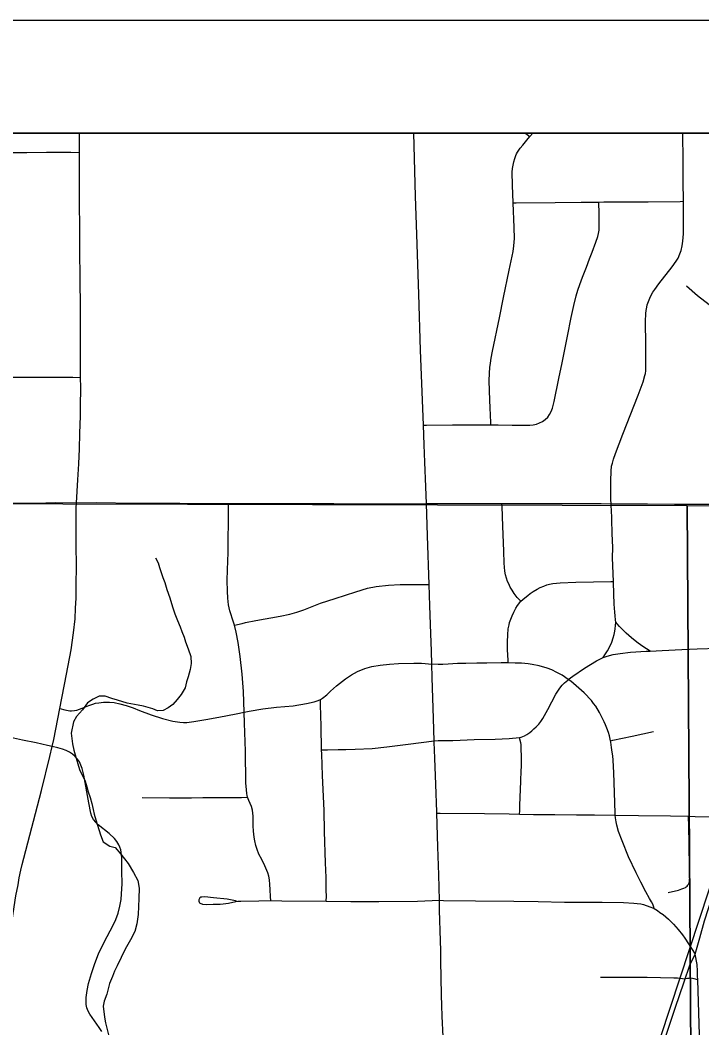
# Model space of a CAD drawing. Extents: x 0 to 34, y 0 to 22.
# Drawn here: x 19.665 to 20.268, y 15.185 to 16.078 of the extents above; entities that cross this region are included whole.
import ezdxf

# ---------------------------------------------------------------- set-up
doc = ezdxf.new("R2010")
doc.units = 0
for name, color, linetype in [('GM_X_City_Street', 7, 'Continuous'), ('GM_X_Corporation', 7, 'Continuous'), ('GM_X_County_Road', 7, 'Continuous'), ('GM_X_Minor_River', 7, 'Continuous'), ('GM_X_Rail_Line', 7, 'Continuous'), ('GM_X_Section', 7, 'Continuous'), ('SH_Data', 7, 'Continuous')]:
    doc.layers.add(name, color=color, linetype=linetype)

msp = doc.modelspace()

# ---------------------------------------------------------------- linework, layer by layer
at = {"layer": 'GM_X_City_Street'}
for points in [[(19.71437, 15.65014), (19.71569, 15.67044), (19.71635, 15.68458), (19.71701, 15.6979), (19.7175, 15.71155), (19.71784, 15.72701), (19.71799, 15.7354), (19.71818, 15.75201), (19.71799, 15.76103), (19.71798, 15.76713), (19.71794, 15.78095), (19.71793, 15.78835), (19.71793, 15.82063), (19.71763, 15.85052), (19.71757, 15.85743), (19.7175, 15.8645), (19.71734, 15.87989), (19.71723, 15.90034), (19.71718, 15.90873), (19.71706, 15.93044), (19.71697, 15.96027), (19.71704, 15.97106), (19.71708, 15.976), (19.71709, 15.97752)], [(20.08142, 15.719), (20.08135, 15.72111), (20.08087, 15.73428), (20.08063, 15.74086), (20.07994, 15.7582), (20.08015, 15.76472), (20.08056, 15.76986), (20.08104, 15.77371), (20.08168, 15.77805), (20.08297, 15.78431), (20.089, 15.81394), (20.09269, 15.83193), (20.09766, 15.85621), (20.10044, 15.86834), (20.10137, 15.87264), (20.10196, 15.87755), (20.10234, 15.88421), (20.10202, 15.89393), (20.10115, 15.91584), (20.10067, 15.93151), (20.10042, 15.94296), (20.10064, 15.94606), (20.10111, 15.94915), (20.10172, 15.95215), (20.1026, 15.95504), (20.10356, 15.9576), (20.10429, 15.95921), (20.10517, 15.96058), (20.1075, 15.96403), (20.10967, 15.96684), (20.11329, 15.97117), (20.1161, 15.97446), (20.11872, 15.97752)], [(20.11174, 15.97752), (20.11371, 15.97614), (20.1161, 15.97446)], [(20.22248, 15.5187), (20.21942, 15.52071), (20.21533, 15.52337), (20.21083, 15.5266), (20.20604, 15.53044), (20.20145, 15.53451), (20.1955, 15.54038), (20.19342, 15.54271), (20.19215, 15.54445), (20.19175, 15.5463), (20.19149, 15.55003), (20.19129, 15.55322), (20.19083, 15.56014), (20.19042, 15.56947), (20.19005, 15.57959), (20.19002, 15.58038), (20.18935, 15.60123), (20.18938, 15.61054), (20.18906, 15.62295), (20.18861, 15.63534), (20.1885, 15.63843), (20.18831, 15.64152), (20.188, 15.64924), (20.18786, 15.65282), (20.18776, 15.66626), (20.18781, 15.66934), (20.18794, 15.67807), (20.18845, 15.68241), (20.18911, 15.68524), (20.1902, 15.68874), (20.19194, 15.69374), (20.19838, 15.71075), (20.2119, 15.74542), (20.21632, 15.75706), (20.21797, 15.76275), (20.21838, 15.76458), (20.21872, 15.76692), (20.21887, 15.76942), (20.21889, 15.77317), (20.21884, 15.78189), (20.21868, 15.79116), (20.21867, 15.79423), (20.21847, 15.80638), (20.21846, 15.80944), (20.21854, 15.81256), (20.21868, 15.81557), (20.21874, 15.81768), (20.21903, 15.82049), (20.21949, 15.82337), (20.22007, 15.82534), (20.22098, 15.82835), (20.22215, 15.83135), (20.2234, 15.83393), (20.2249, 15.8366), (20.22657, 15.83901), (20.23032, 15.84401), (20.24201, 15.85894), (20.24573, 15.86397), (20.24731, 15.86672), (20.249, 15.87043), (20.25, 15.8736), (20.25083, 15.87751), (20.25155, 15.88185), (20.25207, 15.88814), (20.25201, 15.9161), (20.25201, 15.91707), (20.25184, 15.93473), (20.25186, 15.94403), (20.25168, 15.95819), (20.2515, 15.97188), (20.25145, 15.97752)], [(19.64351, 15.96029), (19.67054, 15.96039), (19.68783, 15.96046), (19.7036, 15.96047), (19.70951, 15.96047), (19.71697, 15.96027)], [(20.02168, 15.71885), (20.02431, 15.71887), (20.04753, 15.71897), (20.0693, 15.71902), (20.08142, 15.719), (20.08796, 15.71899), (20.10037, 15.7189), (20.1097, 15.71892), (20.11588, 15.71894), (20.11889, 15.71919), (20.12182, 15.71977), (20.12463, 15.72072), (20.12726, 15.72208), (20.12967, 15.72383), (20.1318, 15.72589), (20.13355, 15.72827), (20.13493, 15.7309), (20.136, 15.73371), (20.13754, 15.73965), (20.14168, 15.76016), (20.1445, 15.77415), (20.14921, 15.79751), (20.15272, 15.81425), (20.15488, 15.82475), (20.1569, 15.83323), (20.15838, 15.83847), (20.16027, 15.84345), (20.16269, 15.84978), (20.16606, 15.85879), (20.16875, 15.86606), (20.17117, 15.87212), (20.1744, 15.88086), (20.17629, 15.88577), (20.17691, 15.88867), (20.17734, 15.89162), (20.17753, 15.89774), (20.17737, 15.90765), (20.17724, 15.91451), (20.1772, 15.91643)], [(20.10115, 15.91584), (20.10395, 15.91586), (20.13841, 15.91611), (20.16157, 15.91624), (20.1772, 15.91643), (20.18147, 15.91647), (20.22091, 15.91662), (20.24906, 15.91702), (20.25201, 15.91707)], [(19.6555, 15.7612), (19.67096, 15.76134), (19.69258, 15.76138), (19.70182, 15.76137), (19.71105, 15.76118), (19.71799, 15.76103)], [(19.88647, 15.29769), (19.8864, 15.30101), (19.8861, 15.30751), (19.8858, 15.31189), (19.88535, 15.31613), (19.88475, 15.3193), (19.88384, 15.32217), (19.88112, 15.32852), (19.87855, 15.33397), (19.87583, 15.33895), (19.87432, 15.34288), (19.87326, 15.3465), (19.87236, 15.35059), (19.87175, 15.35391), (19.87115, 15.35905), (19.871, 15.36388), (19.87085, 15.3725), (19.87025, 15.37779), (19.86934, 15.38097), (19.86829, 15.38369), (19.86707, 15.3864), (19.86591, 15.38933), (19.8656, 15.39085), (19.86526, 15.39245), (19.86506, 15.39571), (19.86456, 15.40189), (19.86407, 15.42992), (19.86331, 15.45482), (19.86297, 15.4645), (19.86221, 15.48282), (19.86111, 15.49835), (19.85953, 15.51384), (19.85772, 15.52616), (19.85588, 15.53531), (19.8543, 15.54163), (19.85362, 15.54439), (19.85025, 15.55443), (19.84916, 15.55957), (19.84838, 15.56563), (19.84818, 15.57179), (19.8479, 15.5811), (19.84823, 15.59052), (19.84864, 15.60593), (19.84863, 15.61839), (19.84898, 15.6321), (19.84899, 15.64396), (19.84902, 15.64937)], [(20.10803, 15.56278), (20.10475, 15.56617), (20.10218, 15.56966), (20.10024, 15.57254), (20.09859, 15.57521), (20.09726, 15.57819), (20.09633, 15.58044), (20.0952, 15.58332), (20.09449, 15.5863), (20.09387, 15.58958), (20.09315, 15.59666), (20.09285, 15.60724), (20.09194, 15.62941), (20.09142, 15.64686), (20.09133, 15.64947)], [(19.69285, 15.43411), (19.68862, 15.43509), (19.67867, 15.4374), (19.66653, 15.43992), (19.64226, 15.44512), (19.63495, 15.44664), (19.63011, 15.44764), (19.6209, 15.44887), (19.61471, 15.44921), (19.58203, 15.44917), (19.57438, 15.44916), (19.53404, 15.44922), (19.53099, 15.44973), (19.52814, 15.45087), (19.52566, 15.4527), (19.52368, 15.45508), (19.52232, 15.45785), (19.52155, 15.46085), (19.52128, 15.46394), (19.52134, 15.50738), (19.52109, 15.52289), (19.52113, 15.54771), (19.52083, 15.56943), (19.5209, 15.61286)], [(19.8543, 15.54163), (19.86115, 15.54324), (19.86418, 15.54395), (19.87334, 15.54574), (19.89477, 15.54957), (19.90326, 15.55133), (19.90946, 15.55311), (19.91575, 15.55531), (19.93058, 15.56123), (19.94344, 15.56536), (19.96176, 15.57127), (19.9721, 15.57451), (19.97993, 15.57584), (19.99086, 15.57702), (20.00105, 15.5776), (20.0108, 15.5776), (20.02158, 15.5776), (20.0268, 15.5776)], [(20.09681, 15.50819), (20.09673, 15.51033), (20.09632, 15.52008), (20.09622, 15.52686), (20.09643, 15.53302), (20.09684, 15.53846), (20.09756, 15.54195), (20.09807, 15.544), (20.0991, 15.54688), (20.10033, 15.54995), (20.10177, 15.55304), (20.10362, 15.55663), (20.10506, 15.55899), (20.10803, 15.56278), (20.11153, 15.56597), (20.11409, 15.56802), (20.11635, 15.56966), (20.11902, 15.5714), (20.12241, 15.57356), (20.12528, 15.5751), (20.12836, 15.57633), (20.13093, 15.57726), (20.13349, 15.57797), (20.13637, 15.57849), (20.14273, 15.579), (20.15669, 15.57971), (20.1723, 15.58002), (20.1878, 15.58032), (20.19002, 15.58038)], [(20.18102, 15.51298), (20.18257, 15.51546), (20.18482, 15.51905), (20.18733, 15.5238), (20.18866, 15.52663), (20.18991, 15.53038), (20.19066, 15.53347), (20.19116, 15.53638), (20.19152, 15.53845), (20.19191, 15.5413), (20.19215, 15.54445)], [(20.03131, 15.43934), (20.03469, 15.4394), (20.0417, 15.43951), (20.04782, 15.4396), (20.05434, 15.43982), (20.06669, 15.44024), (20.08522, 15.44077), (20.09765, 15.44126), (20.10688, 15.44202), (20.10839, 15.44242), (20.10989, 15.44294), (20.11127, 15.44351), (20.11335, 15.44479), (20.11594, 15.44669), (20.11778, 15.44812), (20.11961, 15.44975), (20.12164, 15.45164), (20.12387, 15.4539), (20.12574, 15.45625), (20.12747, 15.45896), (20.13199, 15.4669), (20.13912, 15.48051), (20.14263, 15.48575), (20.14459, 15.48841), (20.14678, 15.49071), (20.14955, 15.49302), (20.15008, 15.49341), (20.15417, 15.49661), (20.16452, 15.50352), (20.17507, 15.51007), (20.17785, 15.51153), (20.18102, 15.51298), (20.1837, 15.5139), (20.18666, 15.51482), (20.18976, 15.51557), (20.19594, 15.51669), (20.20525, 15.51769), (20.21893, 15.51856), (20.22248, 15.5187), (20.23315, 15.51913), (20.2505, 15.52013), (20.26412, 15.52067), (20.28275, 15.52127)], [(19.69966, 15.46775), (19.70406, 15.46667), (19.70691, 15.46597), (19.70862, 15.46581), (19.71, 15.46581), (19.71252, 15.46597), (19.7147, 15.46635), (19.71933, 15.46817), (19.72521, 15.47055), (19.72886, 15.47167), (19.73116, 15.47244), (19.73424, 15.47287), (19.73825, 15.47335), (19.74358, 15.47349), (19.74778, 15.47307), (19.75282, 15.47195), (19.75829, 15.47041), (19.76459, 15.4683), (19.7702, 15.46592), (19.78057, 15.46227), (19.79051, 15.45905), (19.79987, 15.45656), (19.80602, 15.45567), (19.80911, 15.45547), (19.81221, 15.45552), (19.81838, 15.45624), (19.82905, 15.45805), (19.8404, 15.4603), (19.85596, 15.46309), (19.86297, 15.4645), (19.86732, 15.46534), (19.87951, 15.46744), (19.89156, 15.46897), (19.90641, 15.47023), (19.91804, 15.47219), (19.92505, 15.47373), (19.92842, 15.47499), (19.93052, 15.47583), (19.9322, 15.47695), (19.93612, 15.48004), (19.93935, 15.48312), (19.94468, 15.48788), (19.95266, 15.49404), (19.95799, 15.49768), (19.96332, 15.50049), (19.96976, 15.50315), (19.97607, 15.50497), (19.98349, 15.50623), (19.99162, 15.50721), (19.99975, 15.50777), (20.01321, 15.50791), (20.01993, 15.50787), (20.02336, 15.50768), (20.0291, 15.50718)], [(20.22606, 15.29067), (20.22565, 15.29271), (20.22504, 15.29451), (20.22384, 15.29661), (20.22212, 15.29956), (20.21873, 15.30546), (20.2142, 15.31396), (20.21011, 15.32225), (20.20351, 15.33631), (20.19764, 15.35068), (20.1946, 15.35897), (20.19303, 15.36442), (20.1924, 15.36758), (20.19177, 15.37104), (20.1916, 15.37327), (20.19145, 15.37512), (20.19104, 15.39338), (20.19042, 15.4109), (20.18979, 15.42212), (20.18937, 15.426), (20.18906, 15.42905), (20.18843, 15.43324), (20.18769, 15.43796), (20.18743, 15.43921), (20.18643, 15.44362), (20.18559, 15.44667), (20.1843, 15.45036), (20.18315, 15.45329), (20.18189, 15.45615), (20.17758, 15.46443), (20.17435, 15.4698), (20.17253, 15.47239), (20.17052, 15.47484), (20.164, 15.48161), (20.1571, 15.48799), (20.15222, 15.49192), (20.15008, 15.49341), (20.14455, 15.49727), (20.14181, 15.49885), (20.13981, 15.49985), (20.13536, 15.50207), (20.13127, 15.50354), (20.12423, 15.50568), (20.11806, 15.50679), (20.11438, 15.50732), (20.10872, 15.50786), (20.10295, 15.50805), (20.09681, 15.50819), (20.09046, 15.50816), (20.07798, 15.50806), (20.06906, 15.50796), (20.05931, 15.50775), (20.05186, 15.50764), (20.04352, 15.50711), (20.03891, 15.50692), (20.03491, 15.50688), (20.0291, 15.50718)], [(19.93572, 15.29711), (19.93582, 15.30175), (19.93567, 15.30667), (19.93552, 15.31829), (19.93501, 15.33101), (19.93416, 15.35879), (19.93375, 15.37742), (19.93241, 15.40857), (19.93169, 15.42731), (19.93154, 15.43136), (19.93121, 15.45231), (19.93048, 15.47105), (19.93052, 15.47583)], [(20.1069, 15.37428), (20.107, 15.3773), (20.10716, 15.38184), (20.10793, 15.40336), (20.10843, 15.41288), (20.10846, 15.41606), (20.10846, 15.42558), (20.10841, 15.43186), (20.10841, 15.43381), (20.10833, 15.4348), (20.10818, 15.43603), (20.10795, 15.43752), (20.10721, 15.44065), (20.10688, 15.44202)], [(20.18743, 15.43921), (20.18964, 15.43971), (20.20663, 15.44346), (20.22542, 15.44761)], [(19.73672, 15.18184), (19.73441, 15.18521), (19.72623, 15.19716), (19.72474, 15.19987), (19.72364, 15.20276), (19.72302, 15.20578), (19.72287, 15.20886), (19.72305, 15.21196), (19.72384, 15.21812), (19.72513, 15.22416), (19.72772, 15.23307), (19.73058, 15.24188), (19.73404, 15.25045), (19.73934, 15.26161), (19.74669, 15.27523), (19.74926, 15.28087), (19.75133, 15.2867), (19.7529, 15.29269), (19.75386, 15.2988), (19.75443, 15.30362), (19.75477, 15.3125), (19.75461, 15.32368), (19.75454, 15.32812), (19.75444, 15.33585), (19.75362, 15.34259), (19.7528, 15.3449), (19.75198, 15.34719), (19.75017, 15.34999), (19.74796, 15.35271), (19.74327, 15.35707), (19.73349, 15.36478), (19.73143, 15.36707), (19.72959, 15.36957), (19.72812, 15.37228), (19.72717, 15.37522), (19.72539, 15.38436), (19.72082, 15.40873), (19.71937, 15.41476), (19.71834, 15.41768), (19.71698, 15.42046), (19.71525, 15.42303), (19.71319, 15.42534), (19.71087, 15.42739), (19.70833, 15.42917), (19.70523, 15.43064), (19.70211, 15.4318), (19.69796, 15.43296), (19.69285, 15.43411)], [(19.93154, 15.43136), (19.93682, 15.43136), (19.94621, 15.43161), (19.95303, 15.43161), (19.96122, 15.43191), (19.97619, 15.43251), (19.98944, 15.43379), (20.00809, 15.43611), (20.03131, 15.43934)], [(19.77258, 15.38915), (19.79693, 15.38883), (19.81623, 15.38883), (19.82619, 15.38897), (19.8326, 15.38895), (19.84492, 15.38907), (19.85291, 15.38907), (19.86046, 15.38902), (19.86591, 15.38933)], [(20.0336, 15.37504), (20.03664, 15.37503), (20.07577, 15.37479), (20.09757, 15.3744), (20.1069, 15.37428), (20.11936, 15.37408), (20.138, 15.37404), (20.15722, 15.37376), (20.1732, 15.37353), (20.19091, 15.37326), (20.1916, 15.37327), (20.21238, 15.37299), (20.24062, 15.37263), (20.25662, 15.37235), (20.26243, 15.37225), (20.28106, 15.37191), (20.28738, 15.37139), (20.28974, 15.3711), (20.2935, 15.37026), (20.29986, 15.36855)], [(20.23855, 15.30495), (20.24772, 15.30705), (20.2506, 15.30798), (20.2525, 15.30876), (20.25385, 15.30943), (20.25454, 15.30996), (20.25522, 15.31055), (20.25588, 15.31126), (20.25634, 15.3119), (20.25669, 15.31253), (20.25705, 15.3134), (20.25728, 15.31425), (20.25744, 15.31519), (20.25758, 15.31847), (20.25744, 15.32771), (20.25716, 15.34671), (20.25688, 15.36481), (20.25668, 15.37063), (20.25662, 15.37235)], [(19.85613, 15.29719), (19.85538, 15.29738), (19.848, 15.29898), (19.83583, 15.30011), (19.82822, 15.30088), (19.8254, 15.30075), (19.82455, 15.30059), (19.82363, 15.30003), (19.82312, 15.29906), (19.82291, 15.29826), (19.82283, 15.2973), (19.823, 15.29627), (19.82342, 15.2957), (19.82396, 15.2953), (19.82603, 15.29446), (19.82918, 15.29437), (19.8354, 15.29442), (19.83851, 15.29447), (19.84155, 15.29458), (19.84447, 15.29477), (19.84897, 15.29546), (19.85553, 15.2969), (19.85748, 15.29713), (19.85995, 15.29724), (19.8758, 15.2975), (19.88647, 15.29769), (19.89641, 15.29753), (19.93572, 15.29711), (19.95746, 15.29699), (19.98229, 15.29702), (20.01646, 15.29732), (20.03588, 15.29794)], [(20.03588, 15.29794), (20.03937, 15.29789), (20.06789, 15.29749), (20.10183, 15.29709), (20.12335, 15.29688), (20.14672, 15.2964), (20.18018, 15.29628), (20.19882, 15.29596), (20.20801, 15.29548), (20.21116, 15.29519), (20.21422, 15.29469), (20.21659, 15.2941), (20.21896, 15.29341), (20.22324, 15.29183), (20.22606, 15.29067), (20.22893, 15.28898), (20.23129, 15.28729), (20.23401, 15.28525), (20.23876, 15.2812), (20.24327, 15.27687), (20.24748, 15.2722), (20.25135, 15.26732), (20.25323, 15.26435), (20.26258, 15.25022)], [(20.17867, 15.22997), (20.19308, 15.22991), (20.21981, 15.22976), (20.24351, 15.22941), (20.24692, 15.22928), (20.24873, 15.22907), (20.25358, 15.22841)]]:
    msp.add_lwpolyline(points, dxfattribs=at)
at = {"layer": 'GM_X_Corporation'}
msp.add_lwpolyline([(22.74833, 15.15503), (22.24532, 15.14936), (22.23715, 15.45405), (22.13846, 15.44995), (22.12883, 15.65323), (22.16309, 15.6538), (22.16468, 15.68603), (22.23037, 15.68928), (22.22398, 15.97752), (18.62557, 15.97752)], dxfattribs=at)
at = {"layer": 'GM_X_County_Road'}
for points in [[(20.02168, 15.71885), (20.01928, 15.78519), (20.01759, 15.83483), (20.0159, 15.88759), (20.01485, 15.92174), (20.01311, 15.97752)], [(20.02448, 15.64934), (20.02399, 15.66418), (20.02292, 15.68589), (20.02231, 15.70141), (20.02168, 15.71885)], [(19.644, 15.64963), (19.67201, 15.64973), (19.67803, 15.64984)], [(19.67803, 15.64984), (19.69607, 15.65016), (19.71437, 15.65014)], [(19.69966, 15.46775), (19.7057, 15.49832), (19.70966, 15.51966), (19.7119, 15.535), (19.71315, 15.54733), (19.71365, 15.55661), (19.71414, 15.56566), (19.71425, 15.57455), (19.71434, 15.59692), (19.71424, 15.60974), (19.71408, 15.62882), (19.7142, 15.64544), (19.71437, 15.65014)], [(19.71437, 15.65014), (19.73211, 15.65016), (19.766, 15.64977), (19.80581, 15.64976), (19.84902, 15.64937)], [(19.84902, 15.64937), (19.86817, 15.6495), (19.91151, 15.64936), (19.94233, 15.64935), (19.97765, 15.64922), (20.02448, 15.64934)], [(20.02448, 15.64934), (20.02982, 15.64935), (20.0536, 15.64942), (20.07324, 15.64947), (20.09133, 15.64947)], [(20.0268, 15.5776), (20.02543, 15.62081), (20.02448, 15.64934)], [(20.09133, 15.64947), (20.11261, 15.64948), (20.15632, 15.64939), (20.17921, 15.64927), (20.188, 15.64924)], [(20.188, 15.64924), (20.19974, 15.64916), (20.22026, 15.64906), (20.24404, 15.64893), (20.26782, 15.64881), (20.28992, 15.64881), (20.29665, 15.64882)], [(20.0291, 15.50718), (20.02876, 15.51871), (20.02828, 15.5342), (20.0274, 15.5589), (20.0268, 15.5776)], [(20.03131, 15.43934), (20.03068, 15.45888), (20.02951, 15.4952), (20.0291, 15.50718)], [(19.69285, 15.43411), (19.69427, 15.44048), (19.69966, 15.46775)], [(19.65204, 15.23735), (19.65275, 15.24334), (19.65753, 15.28029), (19.66074, 15.30177), (19.66261, 15.3117), (19.66376, 15.318), (19.66525, 15.32474), (19.6664, 15.32968), (19.66781, 15.33516), (19.68345, 15.39521), (19.6909, 15.42533), (19.69285, 15.43411)], [(20.0336, 15.37504), (20.03356, 15.37629), (20.03269, 15.40047), (20.03185, 15.42395), (20.03135, 15.43807), (20.03131, 15.43934)], [(20.03588, 15.29794), (20.03528, 15.32045), (20.03461, 15.34526), (20.0336, 15.37504)], [(20.26258, 15.25022), (20.26657, 15.26475), (20.27085, 15.2798), (20.27743, 15.30061), (20.28432, 15.32135), (20.29113, 15.34176), (20.29613, 15.35665), (20.29986, 15.36855)], [(20.03912, 15.17571), (20.03908, 15.17691), (20.03837, 15.19542), (20.03807, 15.20473), (20.03786, 15.21404), (20.03742, 15.22959), (20.03722, 15.2441), (20.03724, 15.24702), (20.03711, 15.25206), (20.03701, 15.25588), (20.03691, 15.25966), (20.03684, 15.26195), (20.03611, 15.28926), (20.03588, 15.29794)], [(20.25358, 15.22841), (20.25692, 15.23798), (20.25815, 15.24138), (20.25917, 15.24348), (20.26258, 15.25022)], [(20.26482, 15.22754), (20.26459, 15.23106), (20.26446, 15.23703), (20.26424, 15.23942), (20.2641, 15.24101), (20.26258, 15.25022)], [(20.22508, 15.14325), (20.24516, 15.2032), (20.2524, 15.22482), (20.25358, 15.22841)], [(20.26482, 15.22754), (20.26141, 15.22841), (20.25851, 15.22884), (20.25714, 15.22877), (20.25576, 15.22862), (20.25358, 15.22841)], [(20.26681, 15.0259), (20.26679, 15.03251), (20.26686, 15.09148), (20.26692, 15.13182), (20.26643, 15.16903), (20.26482, 15.22754)]]:
    msp.add_lwpolyline(points, dxfattribs=at)
at = {"layer": 'GM_X_Minor_River'}
for points in [[(20.27472, 15.8255), (20.26444, 15.83338), (20.25491, 15.84204)], [(19.78449, 15.60136), (19.78683, 15.59683), (19.78803, 15.59266), (19.79081, 15.58397), (19.79277, 15.57943), (19.79436, 15.57338), (19.79713, 15.56582), (19.79951, 15.55787), (19.80149, 15.55182), (19.80385, 15.54577), (19.80621, 15.54011), (19.80778, 15.53595), (19.80975, 15.53104), (19.81094, 15.52687), (19.8133, 15.52083), (19.81567, 15.51402), (19.81614, 15.50757), (19.81506, 15.50224), (19.81325, 15.49576), (19.81178, 15.49156), (19.81071, 15.48623), (19.80699, 15.4801), (19.80362, 15.47587), (19.79987, 15.47126), (19.79572, 15.46855), (19.79119, 15.46621), (19.78625, 15.46577), (19.78204, 15.46761), (19.77365, 15.46978), (19.76907, 15.47086), (19.75916, 15.47262), (19.75076, 15.47517), (19.7458, 15.47662), (19.73968, 15.47882), (19.73436, 15.47875), (19.72907, 15.47602), (19.72416, 15.47292), (19.71968, 15.46678), (19.71443, 15.46063), (19.71183, 15.45604), (19.70968, 15.44613), (19.71094, 15.43665), (19.71216, 15.43097), (19.71335, 15.42681), (19.71694, 15.41394), (19.72203, 15.40337), (19.72361, 15.39845), (19.72481, 15.39391), (19.72639, 15.389), (19.72798, 15.3837), (19.72919, 15.3784), (19.73001, 15.37423), (19.73159, 15.36931), (19.73557, 15.35607), (19.73793, 15.34965), (19.74407, 15.34593), (19.74865, 15.34485), (19.75367, 15.33884), (19.76024, 15.33057), (19.76491, 15.32265), (19.7688, 15.31549), (19.77003, 15.30867), (19.76977, 15.29955), (19.76919, 15.28548), (19.76778, 15.27711), (19.76597, 15.27025), (19.76226, 15.26298), (19.75742, 15.25456), (19.75038, 15.24003), (19.74817, 15.23506), (19.74632, 15.23048), (19.74374, 15.22437), (19.7412, 15.21484), (19.739, 15.20873), (19.73792, 15.20416), (19.73919, 15.1943), (19.74001, 15.18937), (19.74321, 15.17764)]]:
    msp.add_lwpolyline(points, dxfattribs=at)
at = {"layer": 'GM_X_Rail_Line'}
msp.add_lwpolyline([(20.49604, 15.97752), (20.47717, 15.90327), (20.38571, 15.64375), (20.2059, 15.099), (20.0763, 14.72575), (20.05407, 14.68967), (20.0154, 14.65678), (19.99496, 14.6392), (19.97576, 14.61421), (19.96774, 14.5727), (19.88713, 13.998), (19.97589, 13.55203)], dxfattribs=at)
at = {"layer": 'GM_X_Section'}
for points in [[(20.25544, 15.64755), (20.26215, 14.63524), (19.25999, 14.63809), (19.25935, 15.65043)], [(21.24285, 15.64234), (21.26087, 14.6354), (20.26215, 14.63524), (20.25544, 15.64755)]]:
    msp.add_lwpolyline(points, close=True, dxfattribs=at)
at = {"layer": 'SH_Data'}
for p, q in [((17.75791, 16.07752), (24.75791, 16.07752)), ((17.85791, 15.97752), (24.65791, 15.97752))]:
    msp.add_line(p, q, dxfattribs=at)

doc.saveas('drawing.dxf')
